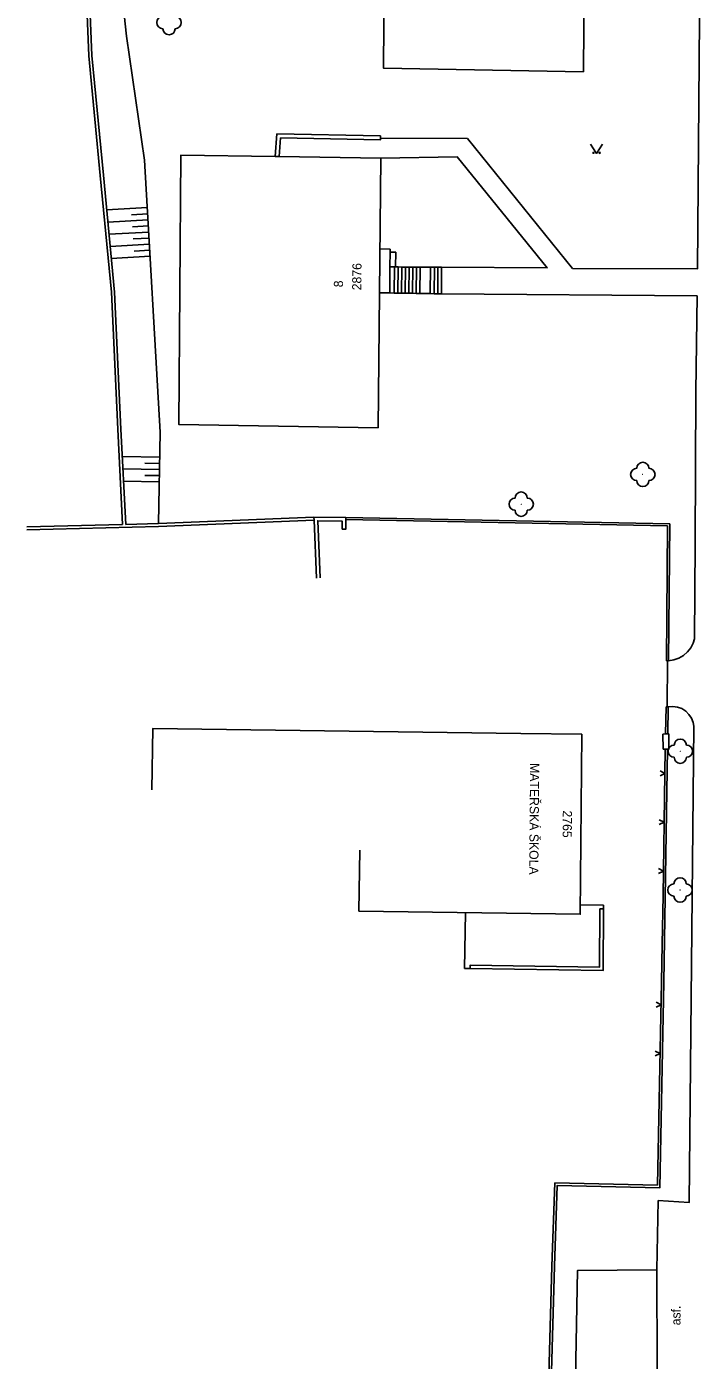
# Model space of a CAD drawing. Extents: x -584400 to -581602, y -1210894 to -1208793.
# Drawn here: x -583115.6 to -583060.4, y -1210426.9 to -1210317.6 of the extents above; entities that cross this region are included whole.
import ezdxf

# ---------------------------------------------------------------- set-up
doc = ezdxf.new("R2010")
doc.units = 0
for name, color, linetype in [('BUDOVY_MĚŘ', 7, 'Continuous'), ('POMOC_POPIS', 7, 'Continuous'), ('ROZHRANÍ_PLOCH', 7, 'Continuous'), ('VÝŠKOPIS', 7, 'Continuous'), ('ZELEŇ', 7, 'Continuous'), ('ZN_DOPLŇKOVÉ', 7, 'Continuous'), ('ZN_KULTUR', 7, 'Continuous'), ('Č_POPIS_EVID', 7, 'Continuous')]:
    doc.layers.add(name, color=color, linetype=linetype)

msp = doc.modelspace()

# ---------------------------------------------------------------- linework, layer by layer
at = {"layer": 'BUDOVY_MĚŘ'}
for points in [[(-583086.2, -1210299.05), (-583086.36, -1210320.99), (-583069.99, -1210321.29)], [(-583086.2, -1210299.05), (-583069.82, -1210299.19), (-583069.99, -1210321.29)], [(-583095.25, -1210328.23), (-583102.96, -1210328.11), (-583103.14, -1210350.17), (-583086.81, -1210350.44), (-583086.59, -1210328.36), (-583094.92, -1210328.23), (-583095.25, -1210328.23)], [(-583105.35, -1210380.1), (-583105.28, -1210375.1), (-583075.13, -1210375.51), (-583070.13, -1210375.56), (-583070.26, -1210390.31), (-583088.38, -1210390.05), (-583088.31, -1210385.05)]]:
    msp.add_lwpolyline(points, dxfattribs=at)
at = {"layer": 'ROZHRANÍ_PLOCH'}
for points in [[(-583064.5, -1210310.24), (-583060.42, -1210310.09), (-583060.64, -1210337.42), (-583070.89, -1210337.4), (-583079.5, -1210326.75), (-583086.62, -1210326.71)], [(-583081.61, -1210337.3), (-583072.97, -1210337.35), (-583080.33, -1210328.26), (-583086.59, -1210328.36)], [(-583086.66, -1210335.8), (-583085.82, -1210335.81)], [(-583085.84, -1210337.26), (-583085.82, -1210336.05)], [(-583085.82, -1210336.05), (-583085.82, -1210335.81)], [(-583085.82, -1210336.05), (-583085.37, -1210336.06)], [(-583085.38, -1210337.27), (-583085.37, -1210336.06)], [(-583085.86, -1210339.4), (-583085.84, -1210337.26)], [(-583085.84, -1210337.26), (-583085.47, -1210337.27)], [(-583085.47, -1210337.27), (-583085.49, -1210339.41)], [(-583085.47, -1210337.27), (-583085.38, -1210337.27)], [(-583085.38, -1210337.27), (-583085.17, -1210337.27)], [(-583085.17, -1210337.27), (-583085.19, -1210339.41)], [(-583085.17, -1210337.27), (-583084.87, -1210337.28)], [(-583084.87, -1210337.28), (-583084.89, -1210339.42)], [(-583084.87, -1210337.28), (-583084.57, -1210337.28)], [(-583084.57, -1210337.28), (-583084.59, -1210339.42)], [(-583084.57, -1210337.28), (-583084.27, -1210337.28)], [(-583084.27, -1210337.28), (-583084.29, -1210339.43)], [(-583084.27, -1210337.28), (-583083.97, -1210337.28)], [(-583083.97, -1210337.28), (-583083.99, -1210339.43)], [(-583083.97, -1210337.28), (-583083.67, -1210337.28)], [(-583083.67, -1210337.28), (-583083.69, -1210339.44)], [(-583083.67, -1210337.28), (-583083.37, -1210337.28)], [(-583083.37, -1210337.28), (-583083.39, -1210339.44)], [(-583083.37, -1210337.28), (-583082.53, -1210337.29)], [(-583082.53, -1210337.29), (-583082.55, -1210339.46)], [(-583082.53, -1210337.29), (-583082.2, -1210337.29)], [(-583082.2, -1210337.29), (-583082.23, -1210339.47)], [(-583082.2, -1210337.29), (-583081.91, -1210337.29)], [(-583081.91, -1210337.29), (-583081.93, -1210339.47)], [(-583081.91, -1210337.29), (-583081.61, -1210337.3)], [(-583081.61, -1210337.3), (-583081.63, -1210339.48)], [(-583086.7, -1210339.39), (-583085.86, -1210339.4)], [(-583085.86, -1210339.4), (-583085.49, -1210339.41)], [(-583085.49, -1210339.41), (-583085.19, -1210339.41)], [(-583085.19, -1210339.41), (-583084.89, -1210339.42)], [(-583084.89, -1210339.42), (-583084.59, -1210339.42)], [(-583084.59, -1210339.42), (-583084.29, -1210339.43)], [(-583084.29, -1210339.43), (-583083.99, -1210339.43)], [(-583083.99, -1210339.43), (-583083.69, -1210339.44)], [(-583083.69, -1210339.44), (-583083.39, -1210339.44)], [(-583083.39, -1210339.44), (-583082.55, -1210339.46)], [(-583082.55, -1210339.46), (-583082.23, -1210339.47)], [(-583082.23, -1210339.47), (-583081.93, -1210339.47)], [(-583081.93, -1210339.47), (-583081.63, -1210339.48)], [(-583081.63, -1210339.48), (-583060.69, -1210339.65), (-583060.8, -1210347.47), (-583060.84, -1210359.96), (-583060.89, -1210367.74)], [(-583063.02, -1210369.55), (-583062.59, -1210369.47), (-583062.18, -1210369.32), (-583061.81, -1210369.1), (-583061.48, -1210368.81), (-583061.21, -1210368.47), (-583061, -1210368.09), (-583060.89, -1210367.74)], [(-583063.05, -1210373.31), (-583062.67, -1210373.28), (-583062.3, -1210373.33), (-583061.94, -1210373.46), (-583061.62, -1210373.66), (-583061.35, -1210373.93), (-583061.14, -1210374.24), (-583061, -1210374.59), (-583060.94, -1210374.9), (-583061.34, -1210413.93), (-583063.87, -1210413.77), (-583063.98, -1210419.43)], [(-583079.66, -1210390.18), (-583079.73, -1210394.74)], [(-583079.28, -1210394.75), (-583068.39, -1210394.92), (-583068.36, -1210389.86)], [(-583079.28, -1210394.75), (-583079.27, -1210394.47), (-583068.67, -1210394.63), (-583068.64, -1210389.86)], [(-583070.25, -1210389.54), (-583068.35, -1210389.56)], [(-583068.36, -1210389.86), (-583068.64, -1210389.86)], [(-583068.36, -1210389.86), (-583068.35, -1210389.56)], [(-583079.28, -1210394.75), (-583079.73, -1210394.74)], [(-583063.98, -1210419.43), (-583070.48, -1210419.49), (-583070.99, -1210447.38)], [(-583063.98, -1210419.43), (-583063.92, -1210435.38)]]:
    msp.add_lwpolyline(points, dxfattribs=at)
at = {"layer": 'VÝŠKOPIS'}
for points in [[(-583110.94, -1210302.72), (-583108.98, -1210303.86), (-583107.42, -1210318.37), (-583105.94, -1210328.51), (-583104.66, -1210350.81), (-583104.81, -1210358.28)], [(-583109.05, -1210332.6), (-583105.71, -1210332.41)], [(-583108.96, -1210333.6), (-583105.66, -1210333.41)], [(-583107.01, -1210332.99), (-583105.68, -1210332.91)], [(-583108.86, -1210334.59), (-583105.6, -1210334.41)], [(-583106.94, -1210333.98), (-583105.63, -1210333.91)], [(-583108.77, -1210335.59), (-583105.54, -1210335.41)], [(-583106.87, -1210334.98), (-583105.57, -1210334.91)], [(-583108.67, -1210336.59), (-583105.48, -1210336.4)], [(-583106.8, -1210335.98), (-583105.51, -1210335.9)], [(-583107.77, -1210352.81), (-583104.7, -1210352.87)], [(-583107.72, -1210353.81), (-583104.72, -1210353.87)], [(-583105.93, -1210353.35), (-583104.71, -1210353.37)], [(-583107.67, -1210354.81), (-583104.74, -1210354.87)], [(-583105.92, -1210354.35), (-583104.73, -1210354.37)]]:
    msp.add_lwpolyline(points, dxfattribs=at)
at = {"layer": 'ZELEŇ'}
for centre in [(-583065.13, -1210354.27), (-583075.09, -1210356.71), (-583062.06, -1210376.95), (-583062.08, -1210388.32)]:
    msp.add_circle(centre, 0.0005, dxfattribs=at)
for centre, start, end in [((-583104.44, -1210317.25), 90, 270), ((-583103.44, -1210317.25), 270, 90), ((-583103.94, -1210317.75), 180, 360), ((-583065.63, -1210354.27), 90, 270), ((-583065.13, -1210353.77), 0, 180), ((-583064.63, -1210354.27), 270, 90), ((-583065.13, -1210354.77), 180, 360), ((-583075.59, -1210356.71), 90, 270), ((-583075.09, -1210356.21), 0, 180), ((-583074.59, -1210356.71), 270, 90), ((-583075.09, -1210357.21), 180, 360), ((-583062.06, -1210376.45), 0, 180), ((-583062.56, -1210376.95), 90, 270), ((-583061.56, -1210376.95), 270, 90), ((-583062.06, -1210377.45), 180, 360), ((-583062.58, -1210388.32), 90, 270), ((-583062.08, -1210387.82), 0, 180), ((-583061.58, -1210388.32), 270, 90), ((-583062.08, -1210388.82), 180, 360)]:
    msp.add_arc(centre, 0.5, start, end, dxfattribs=at)
at = {"layer": 'ZN_DOPLŇKOVÉ'}
for points in [[(-583107.74, -1210358.36), (-583108.14, -1210350.56), (-583108.66, -1210339.35), (-583109.57, -1210329.78), (-583110.51, -1210319.98), (-583111.17, -1210303.86)], [(-583110.92, -1210303.83), (-583110.26, -1210319.96), (-583109.32, -1210329.75), (-583108.41, -1210339.33), (-583107.89, -1210350.55), (-583107.49, -1210358.36)], [(-583086.62, -1210326.54), (-583095.1, -1210326.37), (-583095.25, -1210328.23)], [(-583086.62, -1210326.54), (-583086.62, -1210326.87), (-583094.8, -1210326.7), (-583094.92, -1210328.23)], [(-583107.74, -1210358.36), (-583115.6, -1210358.57)], [(-583092.06, -1210358.01), (-583104.81, -1210358.53), (-583115.59, -1210358.82)], [(-583092.07, -1210357.76), (-583104.81, -1210358.28), (-583107.49, -1210358.36)], [(-583092.07, -1210357.76), (-583089.45, -1210357.79)], [(-583092.06, -1210358.01), (-583092.07, -1210357.76)], [(-583091.87, -1210362.76), (-583092.06, -1210358.01)], [(-583089.76, -1210358.76), (-583089.76, -1210358.09), (-583091.76, -1210358.07), (-583091.57, -1210362.75)], [(-583089.76, -1210358.76), (-583089.46, -1210358.76), (-583089.45, -1210357.97)], [(-583089.45, -1210357.79), (-583062.92, -1210358.31)], [(-583089.45, -1210357.97), (-583089.45, -1210357.79)], [(-583063.2, -1210369.55), (-583063.11, -1210358.49), (-583089.45, -1210357.97)], [(-583063.02, -1210369.55), (-583062.92, -1210358.31)], [(-583063.02, -1210369.55), (-583063.2, -1210369.55)], [(-583063.11, -1210369.55), (-583063.14, -1210373.31)], [(-583063.27, -1210375.53), (-583063.23, -1210373.3)], [(-583063.05, -1210373.31), (-583063.23, -1210373.3)], [(-583063.05, -1210373.31), (-583063.09, -1210375.53)], [(-583063.48, -1210375.54), (-583063.27, -1210375.53)], [(-583063.48, -1210375.54), (-583063.47, -1210376.77)], [(-583063.27, -1210375.53), (-583063.09, -1210375.53)], [(-583063.09, -1210375.53), (-583063.01, -1210375.53), (-583063, -1210376.77), (-583063.11, -1210376.77)], [(-583063.29, -1210376.77), (-583063.47, -1210376.77)], [(-583063.11, -1210376.77), (-583063.41, -1210395.88)], [(-583063.32, -1210378.77), (-583063.29, -1210376.77)], [(-583063.11, -1210376.77), (-583063.29, -1210376.77)], [(-583063.72, -1210378.96), (-583063.32, -1210378.77)], [(-583063.32, -1210378.77), (-583063.71, -1210378.56)], [(-583063.38, -1210382.77), (-583063.35, -1210380.77), (-583063.32, -1210378.77)], [(-583063.38, -1210382.77), (-583063.78, -1210382.56)], [(-583063.78, -1210382.96), (-583063.38, -1210382.77)], [(-583063.44, -1210386.77), (-583063.41, -1210384.77), (-583063.38, -1210382.77)], [(-583073.35, -1210446.92), (-583072.57, -1210419.14), (-583072.33, -1210412.32), (-583063.93, -1210412.5), (-583063.59, -1210395.87), (-583063.54, -1210392.76), (-583063.47, -1210388.77), (-583063.44, -1210386.77)], [(-583063.85, -1210386.96), (-583063.44, -1210386.77)], [(-583063.44, -1210386.77), (-583063.84, -1210386.56)], [(-583072.37, -1210419.14), (-583072.14, -1210412.53), (-583063.73, -1210412.71), (-583063.41, -1210395.88)], [(-583064.05, -1210397.92), (-583063.64, -1210397.73), (-583064.04, -1210397.52)], [(-583064.12, -1210401.92), (-583063.72, -1210401.72), (-583064.12, -1210401.52)], [(-583072.37, -1210419.14), (-583073.15, -1210446.92), (-583073.35, -1210446.92)]]:
    msp.add_lwpolyline(points, dxfattribs=at)
at = {"layer": 'ZN_KULTUR'}
msp.add_lwpolyline([(-583069.42, -1210327.22), (-583068.92, -1210327.97), (-583068.42, -1210327.22)], dxfattribs=at)
for centre in [(-583069.17, -1210327.92), (-583068.67, -1210327.92)]:
    msp.add_circle(centre, 0.05, dxfattribs=at)

# ---------------------------------------------------------------- texts
at = {"layer": 'POMOC_POPIS'}
for s, rotation, p in [(' MATEŘSKÁ ŠKOLA', 269.499, (-583074.36, -1210377.64)), ('asf.', 89.5485, (-583062.05, -1210423.99))]:
    msp.add_text(s, height=0.75, rotation=rotation, dxfattribs=at).set_placement(p)
at = {"layer": 'Č_POPIS_EVID'}
for s, rotation, p in [('2876', 89.4498, (-583088.19, -1210339.19)), ('8', 89.4498, (-583089.69, -1210338.94)), ('2765', 269.499, (-583071.68, -1210381.8))]:
    msp.add_text(s, height=0.75, rotation=rotation, dxfattribs=at).set_placement(p)

doc.saveas('drawing.dxf')
